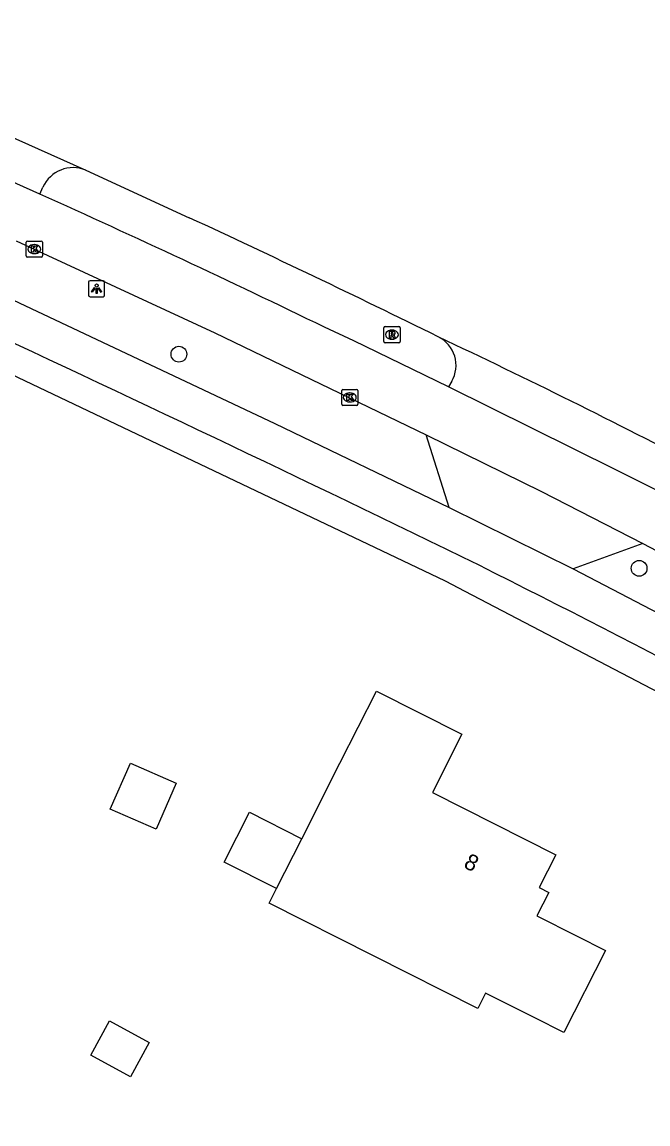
# Model space of a CAD drawing. Extents: x 162417 to 163721, y 384268 to 385416.
# Drawn here: x 163220.1 to 163258.8, y 385302.2 to 385370.5 of the extents above; entities that cross this region are included whole.
import ezdxf

# ---------------------------------------------------------------- set-up
doc = ezdxf.new("R2010")
doc.units = 0
for name, color, linetype in [('IMGEO_Boom', 7, 'Continuous'), ('IMGEO_Fietspad_open', 7, 'Continuous'), ('IMGEO_Kolk', 7, 'Continuous'), ('IMGEO_Lichtpunt', 7, 'Continuous'), ('IMGEO_Pand', 7, 'Continuous'), ('IMGEO_Pand_nummerreeks', 7, 'Continuous'), ('IMGEO_Rijbaan_lokaal_gesloten', 7, 'Continuous'), ('IMGEO_Rijbaan_lokaal_open', 7, 'Continuous'), ('IMGEO_Rioolput', 7, 'Continuous'), ('IMGEO_Voetpad_open', 7, 'Continuous')]:
    doc.layers.add(name, color=color, linetype=linetype)

msp = doc.modelspace()

# ---------------------------------------------------------------- linework, layer by layer
at = {"layer": 'IMGEO_Boom'}
for centre in [(163229.771, 385349.883), (163258.251, 385336.626)]:
    msp.add_circle(centre, 0.489, dxfattribs=at)
at = {"layer": 'IMGEO_Fietspad_open'}
for points in [[(163215.442, 385355.146), (163235.71, 385345.602), (163246.506, 385340.384)], [(163254.163, 385336.585), (163263.832, 385331.566)]]:
    msp.add_lwpolyline(points, dxfattribs=at)
for centre, radius, start, end in [((162470.941, 383746.114), 1770.501, 63.95443, 65.129194), ((162861.635, 384564.02), 864.147, 61.133149, 63.416417)]:
    msp.add_arc(centre, radius, start, end, dxfattribs=at)
at = {"layer": 'IMGEO_Kolk'}
for p, q in [((163220.32, 385355.968), (163220.32, 385356.82)), ((163220.395, 385356.894), (163221.247, 385356.894)), ((163220.808, 385356.674), (163220.833, 385356.674)), ((163221.321, 385356.82), (163221.321, 385355.968)), ((163221.247, 385355.894), (163220.395, 385355.894)), ((163220.831, 385356.114), (163220.806, 385356.114)), ((163239.844, 385346.782), (163239.844, 385347.634)), ((163239.919, 385347.708), (163240.771, 385347.708)), ((163240.845, 385347.634), (163240.845, 385346.782)), ((163240.355, 385346.928), (163240.33, 385346.928)), ((163240.332, 385347.488), (163240.357, 385347.488)), ((163240.771, 385346.708), (163239.919, 385346.708))]:
    msp.add_line(p, q, dxfattribs=at)
for points in [[(163220.32, 385355.968), (163220.32, 385356.82)], [(163220.395, 385356.894), (163221.247, 385356.894)], [(163220.641, 385356.594), (163220.764, 385356.594), (163220.764, 385356.443), (163220.894, 385356.594), (163221.058, 385356.594), (163220.912, 385356.443), (163221.065, 385356.194), (163220.913, 385356.194), (163220.828, 385356.358), (163220.764, 385356.291), (163220.764, 385356.194), (163220.641, 385356.194), (163220.641, 385356.594)], [(163221.321, 385356.82), (163221.321, 385355.968)], [(163221.247, 385355.894), (163220.395, 385355.894)], [(163239.844, 385346.782), (163239.844, 385347.634)], [(163239.919, 385347.708), (163240.771, 385347.708)], [(163240.845, 385347.634), (163240.845, 385346.782)], [(163240.165, 385347.408), (163240.288, 385347.408), (163240.288, 385347.257), (163240.418, 385347.408), (163240.582, 385347.408), (163240.436, 385347.257), (163240.589, 385347.008), (163240.437, 385347.008), (163240.352, 385347.172), (163240.288, 385347.105), (163240.288, 385347.008), (163240.165, 385347.008), (163240.165, 385347.408)], [(163240.771, 385346.708), (163239.919, 385346.708)]]:
    msp.add_lwpolyline(points, dxfattribs=at)
for centre, start, end in [((163220.397, 385356.818), 91.55205, 178.44795), ((163220.397, 385356.818), 91.55205, 178.44795), ((163221.245, 385356.818), 1.55205, 88.44795), ((163221.245, 385356.818), 1.55205, 88.44795), ((163220.397, 385355.97), 181.55205, 268.44795), ((163220.397, 385355.97), 181.55205, 268.44795), ((163221.245, 385355.97), 271.55205, 358.44795), ((163221.245, 385355.97), 271.55205, 358.44795), ((163239.921, 385347.632), 91.55205, 178.44795), ((163239.921, 385347.632), 91.55205, 178.44795), ((163240.769, 385347.632), 1.55205, 88.44795), ((163240.769, 385347.632), 1.55205, 88.44795), ((163239.921, 385346.784), 181.55205, 268.44795), ((163239.921, 385346.784), 181.55205, 268.44795), ((163240.769, 385346.784), 271.55205, 358.44795), ((163240.769, 385346.784), 271.55205, 358.44795)]:
    msp.add_arc(centre, 0.0765, start, end, dxfattribs=at)
for centre, major_axis, ratio, start_param, end_param in [((163220.807, 385356.394), (-0.387, 0.002), 0.722429, 4.712389, 7.853982), ((163220.832, 385356.394), (-0.39, 0.002), 0.717154, 1.570796, 4.712389), ((163240.331, 385347.208), (-0.387, 0.002), 0.722429, 4.712389, 7.853982), ((163240.356, 385347.208), (-0.39, 0.002), 0.717154, 1.570796, 4.712389)]:
    msp.add_ellipse(centre, major_axis=major_axis, ratio=ratio, start_param=start_param, end_param=end_param, dxfattribs=at)
at = {"layer": 'IMGEO_Lichtpunt'}
for p, q in [((163224.178, 385354.342), (163224.178, 385353.535)), ((163224.178, 385354.342), (163224.178, 385353.535)), ((163225.08, 385354.437), (163224.272, 385354.437)), ((163225.08, 385354.437), (163224.272, 385354.437)), ((163225.174, 385353.535), (163225.174, 385354.342)), ((163225.174, 385353.535), (163225.174, 385354.342)), ((163224.272, 385353.441), (163225.08, 385353.441)), ((163224.272, 385353.441), (163225.08, 385353.441))]:
    msp.add_line(p, q, dxfattribs=at)
for points in [[(163224.552, 385354.006), (163224.591, 385353.978), (163224.403, 385353.716), (163224.365, 385353.743), (163224.552, 385354.006)], [(163224.654, 385353.958), (163224.701, 385353.958), (163224.701, 385353.636), (163224.654, 385353.636), (163224.654, 385353.958)], [(163224.764, 385353.978), (163224.802, 385354.005), (163224.989, 385353.743), (163224.95, 385353.715), (163224.764, 385353.978)]]:
    msp.add_lwpolyline(points, dxfattribs=at)
msp.add_circle((163224.677, 385354.14), 0.0994, dxfattribs=at)
for centre, start, end in [((163224.272, 385354.342), 90, 180), ((163224.272, 385354.342), 90, 180), ((163225.08, 385354.342), 0, 90), ((163225.08, 385354.342), 0, 90), ((163224.272, 385353.535), 180, 270), ((163224.272, 385353.535), 180, 270), ((163225.08, 385353.535), 270, 0), ((163225.08, 385353.535), 270, 360)]:
    msp.add_arc(centre, 0.0946, start, end, dxfattribs=at)
at = {"layer": 'IMGEO_Pand'}
for points in [[(163237.371, 385319.877), (163239.74, 385324.558), (163241.998, 385329.019), (163247.277, 385326.347), (163245.458, 385322.752), (163253.089, 385318.89), (163252.06, 385316.858), (163252.661, 385316.554), (163251.93, 385315.109), (163254.373, 385313.873), (163256.169, 385312.964), (163253.592, 385307.872), (163251.796, 385308.781), (163248.752, 385310.321), (163248.265, 385309.358), (163235.354, 385315.892), (163235.81, 385316.793)], [(163228.366, 385320.477), (163225.524, 385321.717), (163226.764, 385324.558), (163229.606, 385323.318), (163228.366, 385320.477)], [(163235.81, 385316.793), (163232.568, 385318.434), (163234.129, 385321.517), (163237.371, 385319.877)], [(163235.81, 385316.793), (163237.371, 385319.877)], [(163224.318, 385306.47), (163225.468, 385308.596), (163227.925, 385307.266), (163226.775, 385305.141), (163224.318, 385306.47)]]:
    msp.add_lwpolyline(points, dxfattribs=at)
at = {"layer": 'IMGEO_Rijbaan_lokaal_gesloten'}
for points in [[(163206.991, 385368.883), (163216.113, 385364.82), (163224.011, 385361.283)], [(163221.162, 385359.799), (163207.771, 385365.801)], [(163224.011, 385361.283), (163230.409, 385358.335)], [(163219.692, 385356.909), (163232.003, 385351.207), (163245.081, 385344.881)], [(163246.464, 385347.868), (163240.587, 385350.703), (163238.787, 385351.552)], [(163259.326, 385341.462), (163256.813, 385342.718), (163246.464, 385347.868)], [(163245.081, 385344.881), (163252.201, 385341.382), (163258.488, 385338.155)], [(163258.488, 385338.155), (163269.784, 385332.244)]]:
    msp.add_lwpolyline(points, dxfattribs=at)
for centre, radius, start, end in [((162960.688, 384780.173), 635.463, 64.047121, 65.801691), ((162925.186, 384700.393), 725.293, 63.763248, 65.113139), ((163041.904, 384919.915), 476.849, 62.48489, 64.68209)]:
    msp.add_arc(centre, radius, start, end, dxfattribs=at)
at = {"layer": 'IMGEO_Rijbaan_lokaal_open'}
for points in [[(163221.162, 385359.799), (163221.349, 385360.226)], [(163246.652, 385348.207), (163246.464, 385347.868)], [(163246.506, 385340.384), (163245.081, 385344.881)], [(163246.506, 385340.384), (163254.163, 385336.585)], [(163258.488, 385338.155), (163254.163, 385336.585)]]:
    msp.add_lwpolyline(points, dxfattribs=at)
for centre, radius, start, end in [((163223.229, 385359.372), 2.065, 67.75045, 155.56262), ((163244.957, 385349.199), 1.964, 329.65136, 63.80436)]:
    msp.add_arc(centre, radius, start, end, dxfattribs=at)
at = {"layer": 'IMGEO_Rioolput'}
for p, q in [((163242.53, 385351.595), (163243.382, 385351.595)), ((163242.455, 385350.669), (163242.455, 385351.521)), ((163242.943, 385351.375), (163242.968, 385351.375)), ((163243.456, 385351.521), (163243.456, 385350.669)), ((163243.382, 385350.595), (163242.53, 385350.595)), ((163242.966, 385350.815), (163242.941, 385350.815))]:
    msp.add_line(p, q, dxfattribs=at)
for points in [[(163242.53, 385351.595), (163243.382, 385351.595)], [(163242.455, 385350.669), (163242.455, 385351.521)], [(163243.044, 385351.293), (163242.792, 385351.295), (163242.792, 385350.895)], [(163242.792, 385350.895), (163242.916, 385350.895), (163242.916, 385351.057), (163242.927, 385351.057)], [(163242.97, 385351.214), (163242.916, 385351.214), (163242.916, 385351.133)], [(163242.916, 385351.133), (163242.968, 385351.133)], [(163242.974, 385351.028), (163243.045, 385350.895), (163243.185, 385350.895), (163243.12, 385351.021)], [(163243.456, 385351.521), (163243.456, 385350.669)], [(163243.382, 385350.595), (163242.53, 385350.595)]]:
    msp.add_lwpolyline(points, dxfattribs=at)
for centre, radius, start, end in [((163242.532, 385351.519), 0.0765, 91.55205, 178.44795), ((163242.532, 385351.519), 0.0765, 91.55205, 178.44795), ((163243.38, 385351.519), 0.0765, 1.55205, 88.44795), ((163243.38, 385351.519), 0.0765, 1.55205, 88.44795), ((163242.926, 385351.004), 0.0533, 26.02933, 88.69889), ((163242.952, 385351.322), 0.19, 274.7715, 282.96867), ((163242.976, 385351.118), 0.0964, 77.00612, 93.18647), ((163242.99, 385351.175), 0.0378, 276.66336, 79.67722), ((163243.043, 385351.183), 0.109, 350.36119, 89.41601), ((163243.041, 385351.183), 0.112, 277.58423, 350.98172), ((163243.025, 385350.968), 0.108, 29.51342, 73.79051), ((163242.532, 385350.671), 0.0765, 181.55205, 268.44795), ((163242.532, 385350.671), 0.0765, 181.55205, 268.44795), ((163243.38, 385350.671), 0.0765, 271.55205, 358.44795), ((163243.38, 385350.671), 0.0765, 271.55205, 358.44795)]:
    msp.add_arc(centre, radius, start, end, dxfattribs=at)
for centre, major_axis, ratio, start_param, end_param in [((163242.942, 385351.095), (-0.387, 0.002), 0.722429, 4.712389, 7.853982), ((163242.967, 385351.095), (-0.39, 0.002), 0.717154, 1.570796, 4.712389)]:
    msp.add_ellipse(centre, major_axis=major_axis, ratio=ratio, start_param=start_param, end_param=end_param, dxfattribs=at)
at = {"layer": 'IMGEO_Voetpad_open'}
msp.add_lwpolyline([(163307.686, 385302.216), (163291.557, 385311.67), (163280.277, 385318.062), (163247.492, 385335.181), (163246.263, 385335.823), (163212.847, 385351.737), (163184.213, 385364.005), (163174.141, 385368.012), (163167.217, 385370.454)], dxfattribs=at)

# ---------------------------------------------------------------- texts
at = {"layer": 'IMGEO_Pand_nummerreeks'}
msp.add_text('8', height=1, rotation=333.15693, dxfattribs=at).set_placement((163247.33, 385318.129))

doc.saveas('drawing.dxf')
